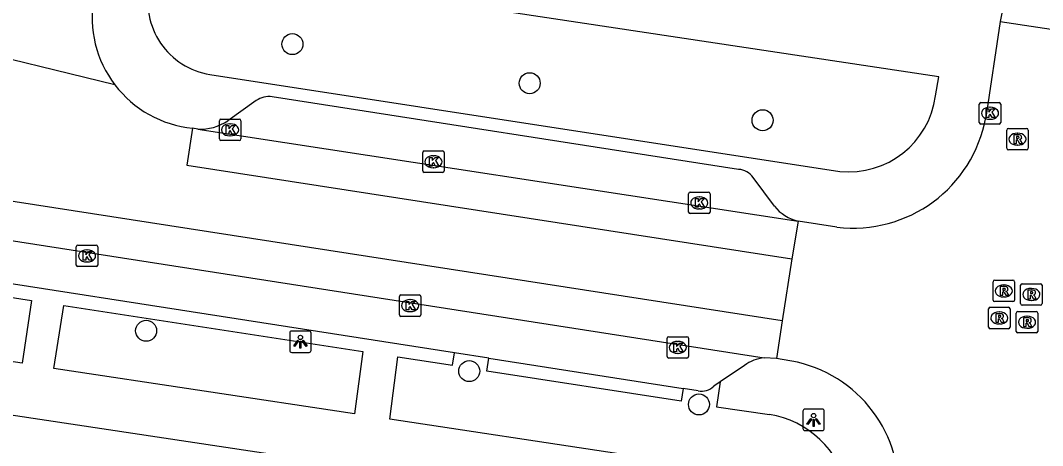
# Model space of a CAD drawing. Extents: x 163010 to 163853, y 382793 to 383982.
# Drawn here: x 163496.42 to 163544.09, y 383210.78 to 383230.59 of the extents above; entities that cross this region are included whole.
import ezdxf

# ---------------------------------------------------------------- set-up
doc = ezdxf.new("R2010")
doc.units = 0
for name, color, linetype in [('IMGEO_Boom', 7, 'Continuous'), ('IMGEO_Kolk', 7, 'Continuous'), ('IMGEO_Lichtpunt', 7, 'Continuous'), ('IMGEO_Parkeervlak_open', 7, 'Continuous'), ('IMGEO_Rijbaan_lokaal_gesloten', 7, 'Continuous'), ('IMGEO_Rijbaan_lokaal_open', 7, 'Continuous'), ('IMGEO_Rioolput', 7, 'Continuous'), ('IMGEO_Voetpad_open', 7, 'Continuous')]:
    doc.layers.add(name, color=color, linetype=linetype)

msp = doc.modelspace()

# ---------------------------------------------------------------- linework, layer by layer
at = {"layer": 'IMGEO_Boom'}
for centre in [(163509.104, 383229.49), (163520.17, 383227.667), (163531.033, 383225.941), (163502.282, 383216.128), (163517.35, 383214.246), (163528.064, 383212.694)]:
    msp.add_circle(centre, 0.489, dxfattribs=at)
at = {"layer": 'IMGEO_Kolk'}
for p, q in [((163541.139, 383225.841), (163541.139, 383226.693)), ((163541.214, 383226.767), (163542.066, 383226.767)), ((163542.14, 383226.693), (163542.14, 383225.841)), ((163541.627, 383226.547), (163541.652, 383226.547)), ((163505.697, 383225.069), (163505.697, 383225.921)), ((163505.772, 383225.995), (163506.624, 383225.995)), ((163506.185, 383225.775), (163506.21, 383225.775)), ((163506.698, 383225.921), (163506.698, 383225.069)), ((163542.066, 383225.767), (163541.214, 383225.767)), ((163541.65, 383225.987), (163541.625, 383225.987)), ((163506.208, 383225.215), (163506.183, 383225.215)), ((163506.624, 383224.995), (163505.772, 383224.995)), ((163515.181, 383223.583), (163515.181, 383224.435)), ((163515.256, 383224.509), (163516.108, 383224.509)), ((163515.669, 383224.289), (163515.694, 383224.289)), ((163516.182, 383224.435), (163516.182, 383223.583)), ((163515.692, 383223.729), (163515.667, 383223.729)), ((163516.108, 383223.509), (163515.256, 383223.509)), ((163527.579, 383221.663), (163527.579, 383222.515)), ((163527.654, 383222.589), (163528.506, 383222.589)), ((163528.067, 383222.369), (163528.092, 383222.369)), ((163528.58, 383222.515), (163528.58, 383221.663)), ((163528.09, 383221.809), (163528.065, 383221.809)), ((163528.506, 383221.589), (163527.654, 383221.589)), ((163499.024, 383219.193), (163499.024, 383220.045)), ((163499.099, 383220.119), (163499.951, 383220.119)), ((163499.512, 383219.899), (163499.537, 383219.899)), ((163500.025, 383220.045), (163500.025, 383219.193)), ((163499.951, 383219.119), (163499.099, 383219.119)), ((163499.535, 383219.339), (163499.51, 383219.339)), ((163514.092, 383216.874), (163514.092, 383217.726)), ((163514.167, 383217.8), (163515.019, 383217.8)), ((163514.58, 383217.58), (163514.605, 383217.58)), ((163515.093, 383217.726), (163515.093, 383216.874)), ((163515.019, 383216.8), (163514.167, 383216.8)), ((163514.603, 383217.02), (163514.578, 383217.02)), ((163526.578, 383214.927), (163526.578, 383215.779)), ((163526.653, 383215.853), (163527.505, 383215.853)), ((163527.066, 383215.633), (163527.091, 383215.633)), ((163527.579, 383215.779), (163527.579, 383214.927)), ((163527.505, 383214.853), (163526.653, 383214.853)), ((163527.089, 383215.073), (163527.064, 383215.073))]:
    msp.add_line(p, q, dxfattribs=at)
for points in [[(163541.139, 383225.841), (163541.139, 383226.693)], [(163541.214, 383226.767), (163542.066, 383226.767)], [(163542.14, 383226.693), (163542.14, 383225.841)], [(163541.46, 383226.467), (163541.583, 383226.467), (163541.583, 383226.316), (163541.713, 383226.467), (163541.877, 383226.467), (163541.731, 383226.316), (163541.884, 383226.067), (163541.732, 383226.067), (163541.647, 383226.231), (163541.583, 383226.164), (163541.583, 383226.067), (163541.46, 383226.067), (163541.46, 383226.467)], [(163505.697, 383225.069), (163505.697, 383225.921)], [(163505.772, 383225.995), (163506.624, 383225.995)], [(163506.018, 383225.695), (163506.141, 383225.695), (163506.141, 383225.544), (163506.271, 383225.695), (163506.435, 383225.695), (163506.289, 383225.544), (163506.442, 383225.295), (163506.29, 383225.295), (163506.205, 383225.459), (163506.141, 383225.392), (163506.141, 383225.295), (163506.018, 383225.295), (163506.018, 383225.695)], [(163506.698, 383225.921), (163506.698, 383225.069)], [(163542.066, 383225.767), (163541.214, 383225.767)], [(163506.624, 383224.995), (163505.772, 383224.995)], [(163515.181, 383223.583), (163515.181, 383224.435)], [(163515.256, 383224.509), (163516.108, 383224.509)], [(163515.502, 383224.209), (163515.625, 383224.209), (163515.625, 383224.058), (163515.755, 383224.209), (163515.919, 383224.209), (163515.773, 383224.058), (163515.926, 383223.809), (163515.774, 383223.809), (163515.689, 383223.973), (163515.625, 383223.906), (163515.625, 383223.809), (163515.502, 383223.809), (163515.502, 383224.209)], [(163516.182, 383224.435), (163516.182, 383223.583)], [(163516.108, 383223.509), (163515.256, 383223.509)], [(163527.579, 383221.663), (163527.579, 383222.515)], [(163527.654, 383222.589), (163528.506, 383222.589)], [(163527.9, 383222.289), (163528.023, 383222.289), (163528.023, 383222.138), (163528.153, 383222.289), (163528.317, 383222.289), (163528.171, 383222.138), (163528.324, 383221.889), (163528.172, 383221.889), (163528.087, 383222.053), (163528.023, 383221.986), (163528.023, 383221.889), (163527.9, 383221.889), (163527.9, 383222.289)], [(163528.58, 383222.515), (163528.58, 383221.663)], [(163528.506, 383221.589), (163527.654, 383221.589)], [(163499.024, 383219.193), (163499.024, 383220.045)], [(163499.099, 383220.119), (163499.951, 383220.119)], [(163500.025, 383220.045), (163500.025, 383219.193)], [(163499.345, 383219.819), (163499.468, 383219.819), (163499.468, 383219.668), (163499.598, 383219.819), (163499.762, 383219.819), (163499.616, 383219.668), (163499.769, 383219.419), (163499.617, 383219.419), (163499.532, 383219.583), (163499.468, 383219.516), (163499.468, 383219.419), (163499.345, 383219.419), (163499.345, 383219.819)], [(163499.951, 383219.119), (163499.099, 383219.119)], [(163514.092, 383216.874), (163514.092, 383217.726)], [(163514.167, 383217.8), (163515.019, 383217.8)], [(163515.093, 383217.726), (163515.093, 383216.874)], [(163514.413, 383217.5), (163514.536, 383217.5), (163514.536, 383217.349), (163514.666, 383217.5), (163514.83, 383217.5), (163514.684, 383217.349), (163514.837, 383217.1), (163514.685, 383217.1), (163514.6, 383217.264), (163514.536, 383217.197), (163514.536, 383217.1), (163514.413, 383217.1), (163514.413, 383217.5)], [(163515.019, 383216.8), (163514.167, 383216.8)], [(163526.578, 383214.927), (163526.578, 383215.779)], [(163526.653, 383215.853), (163527.505, 383215.853)], [(163527.579, 383215.779), (163527.579, 383214.927)], [(163526.899, 383215.553), (163527.022, 383215.553), (163527.022, 383215.402), (163527.152, 383215.553), (163527.316, 383215.553), (163527.17, 383215.402), (163527.323, 383215.153), (163527.171, 383215.153), (163527.086, 383215.317), (163527.022, 383215.25), (163527.022, 383215.153), (163526.899, 383215.153), (163526.899, 383215.553)], [(163527.505, 383214.853), (163526.653, 383214.853)]]:
    msp.add_lwpolyline(points, dxfattribs=at)
for centre, start, end in [((163541.216, 383226.691), 91.552, 178.448), ((163541.216, 383226.691), 91.552, 178.448), ((163542.064, 383226.691), 1.552, 88.448), ((163542.064, 383226.691), 1.552, 88.448), ((163505.774, 383225.919), 91.552, 178.448), ((163505.774, 383225.919), 91.552, 178.448), ((163506.622, 383225.919), 1.552, 88.448), ((163506.622, 383225.919), 1.552, 88.448), ((163541.216, 383225.843), 181.552, 268.448), ((163541.216, 383225.843), 181.552, 268.448), ((163542.064, 383225.843), 271.552, 358.448), ((163542.064, 383225.843), 271.552, 358.448), ((163505.774, 383225.071), 181.552, 268.448), ((163505.774, 383225.071), 181.552, 268.448), ((163506.622, 383225.071), 271.552, 358.448), ((163506.622, 383225.071), 271.552, 358.448), ((163515.258, 383224.433), 91.552, 178.448), ((163515.258, 383224.433), 91.552, 178.448), ((163516.106, 383224.433), 1.552, 88.448), ((163516.106, 383224.433), 1.552, 88.448), ((163515.258, 383223.585), 181.552, 268.448), ((163515.258, 383223.585), 181.552, 268.448), ((163516.106, 383223.585), 271.552, 358.448), ((163516.106, 383223.585), 271.552, 358.448), ((163527.656, 383222.513), 91.552, 178.448), ((163527.656, 383222.513), 91.552, 178.448), ((163528.504, 383222.513), 1.552, 88.448), ((163528.504, 383222.513), 1.552, 88.448), ((163527.656, 383221.665), 181.552, 268.448), ((163527.656, 383221.665), 181.552, 268.448), ((163528.504, 383221.665), 271.552, 358.448), ((163528.504, 383221.665), 271.552, 358.448), ((163499.101, 383220.043), 91.552, 178.448), ((163499.101, 383220.043), 91.552, 178.448), ((163499.949, 383220.043), 1.552, 88.448), ((163499.949, 383220.043), 1.552, 88.448), ((163499.101, 383219.195), 181.552, 268.448), ((163499.101, 383219.195), 181.552, 268.448), ((163499.949, 383219.195), 271.552, 358.448), ((163499.949, 383219.195), 271.552, 358.448), ((163514.169, 383217.724), 91.552, 178.448), ((163514.169, 383217.724), 91.552, 178.448), ((163515.017, 383217.724), 1.552, 88.448), ((163515.017, 383217.724), 1.552, 88.448), ((163514.169, 383216.876), 181.552, 268.448), ((163514.169, 383216.876), 181.552, 268.448), ((163515.017, 383216.876), 271.552, 358.448), ((163515.017, 383216.876), 271.552, 358.448), ((163526.655, 383215.777), 91.552, 178.448), ((163526.655, 383215.777), 91.552, 178.448), ((163527.503, 383215.777), 1.552, 88.448), ((163527.503, 383215.777), 1.552, 88.448), ((163526.655, 383214.929), 181.552, 268.448), ((163526.655, 383214.929), 181.552, 268.448), ((163527.503, 383214.929), 271.552, 358.448), ((163527.503, 383214.929), 271.552, 358.448)]:
    msp.add_arc(centre, 0.0765, start, end, dxfattribs=at)
for centre, major_axis, ratio, start_param, end_param in [((163541.626, 383226.267), (-0.387, 0.002), 0.722429, 4.712389, 7.853982), ((163541.651, 383226.267), (-0.39, 0.002), 0.717154, 1.570796, 4.712389), ((163506.184, 383225.495), (-0.387, 0.002), 0.722429, 4.712389, 7.853982), ((163506.209, 383225.495), (-0.39, 0.002), 0.717154, 1.570796, 4.712389), ((163515.668, 383224.009), (-0.387, 0.002), 0.722429, 4.712389, 7.853982), ((163515.693, 383224.009), (-0.39, 0.002), 0.717154, 1.570796, 4.712389), ((163528.066, 383222.089), (-0.387, 0.002), 0.722429, 4.712389, 7.853982), ((163528.091, 383222.089), (-0.39, 0.002), 0.717154, 1.570796, 4.712389), ((163499.511, 383219.619), (-0.387, 0.002), 0.722429, 4.712389, 7.853982), ((163499.536, 383219.619), (-0.39, 0.002), 0.717154, 1.570796, 4.712389), ((163514.579, 383217.3), (-0.387, 0.002), 0.722429, 4.712389, 7.853982), ((163514.604, 383217.3), (-0.39, 0.002), 0.717154, 1.570796, 4.712389), ((163527.065, 383215.353), (-0.387, 0.002), 0.722429, 4.712389, 7.853982), ((163527.09, 383215.353), (-0.39, 0.002), 0.717154, 1.570796, 4.712389)]:
    msp.add_ellipse(centre, major_axis=major_axis, ratio=ratio, start_param=start_param, end_param=end_param, dxfattribs=at)
at = {"layer": 'IMGEO_Lichtpunt'}
for p, q in [((163509.881, 383216.116), (163509.073, 383216.116)), ((163509.881, 383216.116), (163509.073, 383216.116)), ((163508.979, 383216.021), (163508.979, 383215.214)), ((163508.979, 383216.021), (163508.979, 383215.214)), ((163509.975, 383215.214), (163509.975, 383216.021)), ((163509.975, 383215.214), (163509.975, 383216.021)), ((163509.073, 383215.12), (163509.881, 383215.12)), ((163509.073, 383215.12), (163509.881, 383215.12)), ((163532.913, 383212.379), (163532.913, 383211.572)), ((163532.913, 383212.379), (163532.913, 383211.572)), ((163533.815, 383212.474), (163533.007, 383212.474)), ((163533.815, 383212.474), (163533.007, 383212.474)), ((163533.909, 383211.572), (163533.909, 383212.379)), ((163533.909, 383211.572), (163533.909, 383212.379)), ((163533.007, 383211.478), (163533.815, 383211.478)), ((163533.007, 383211.478), (163533.815, 383211.478))]:
    msp.add_line(p, q, dxfattribs=at)
for points in [[(163509.353, 383215.685), (163509.392, 383215.657), (163509.204, 383215.395), (163509.166, 383215.422), (163509.353, 383215.685)], [(163509.455, 383215.637), (163509.502, 383215.637), (163509.502, 383215.315), (163509.455, 383215.315), (163509.455, 383215.637)], [(163509.565, 383215.657), (163509.603, 383215.684), (163509.79, 383215.422), (163509.751, 383215.394), (163509.565, 383215.657)], [(163533.287, 383212.043), (163533.326, 383212.015), (163533.138, 383211.753), (163533.1, 383211.78), (163533.287, 383212.043)], [(163533.389, 383211.995), (163533.436, 383211.995), (163533.436, 383211.673), (163533.389, 383211.673), (163533.389, 383211.995)], [(163533.499, 383212.015), (163533.537, 383212.042), (163533.724, 383211.78), (163533.685, 383211.752), (163533.499, 383212.015)]]:
    msp.add_lwpolyline(points, dxfattribs=at)
for centre in [(163509.478, 383215.819), (163533.412, 383212.177)]:
    msp.add_circle(centre, 0.0994, dxfattribs=at)
for centre, start, end in [((163509.073, 383216.021), 90, 180), ((163509.073, 383216.021), 90, 180), ((163509.881, 383216.021), 0, 90), ((163509.881, 383216.021), 0, 90), ((163509.073, 383215.214), 180, 270), ((163509.073, 383215.214), 180, 270), ((163509.881, 383215.214), 270, 0), ((163509.881, 383215.214), 270, 360), ((163533.007, 383212.379), 90, 180), ((163533.007, 383212.379), 90, 180), ((163533.815, 383212.379), 0, 90), ((163533.815, 383212.379), 0, 90), ((163533.007, 383211.572), 180, 270), ((163533.007, 383211.572), 180, 270), ((163533.815, 383211.572), 270, 0), ((163533.815, 383211.572), 270, 360)]:
    msp.add_arc(centre, 0.0946, start, end, dxfattribs=at)
at = {"layer": 'IMGEO_Parkeervlak_open'}
for points in [[(163518.263, 383214.846), (163516.661, 383215.095)], [(163529.056, 383213.741), (163528.764, 383213.542)], [(163528.023, 383213.326), (163527.329, 383213.434)]]:
    msp.add_lwpolyline(points, dxfattribs=at)
msp.add_arc((163528.174, 383214.188), 0.875, 260.0813, 312.4213, dxfattribs=at)
at = {"layer": 'IMGEO_Rijbaan_lokaal_gesloten'}
for points in [[(163531.952, 383216.59), (163373.816, 383241.125)], [(163419.272, 383232.3), (163531.103, 383214.862)], [(163504.443, 383225.568), (163504.18, 383223.852), (163532.4, 383219.478)], [(163504.69, 383225.528), (163504.443, 383225.568)], [(163504.69, 383225.528), (163532.691, 383221.237)], [(163531.679, 383214.839), (163531.103, 383214.862)]]:
    msp.add_lwpolyline(points, dxfattribs=at)
at = {"layer": 'IMGEO_Rijbaan_lokaal_open'}
for points in [[(163542.114, 383230.548), (163541.442, 383226.077)], [(163542.114, 383230.548), (163545.619, 383230.024), (163544.84, 383224.686)], [(163500.825, 383227.593), (163493.167, 383229.461)], [(163532.691, 383221.237), (163532.4, 383219.478)], [(163534.496, 383220.964), (163532.691, 383221.237)], [(163532.4, 383219.478), (163531.952, 383216.59)], [(163531.952, 383216.59), (163531.679, 383214.839)], [(163532.657, 383214.661), (163531.679, 383214.839)]]:
    msp.add_lwpolyline(points, dxfattribs=at)
for centre, radius, start, end in [((163504.967, 383230.749), 5.207, 170.3802, 217.3035), ((163504.968, 383230.751), 5.21, 217.3155, 264.2129), ((163535.264, 383227.195), 6.278, 262.9725, 349.7416), ((163531.296, 383208.727), 6.088, 351.4482, 77.0803)]:
    msp.add_arc(centre, radius, start, end, dxfattribs=at)
at = {"layer": 'IMGEO_Rioolput'}
for p, q in [((163542.419, 383224.635), (163542.419, 383225.487)), ((163542.494, 383225.561), (163543.346, 383225.561)), ((163542.907, 383225.341), (163542.932, 383225.341)), ((163543.42, 383225.487), (163543.42, 383224.635)), ((163542.93, 383224.781), (163542.905, 383224.781)), ((163543.346, 383224.561), (163542.494, 383224.561)), ((163541.857, 383218.487), (163542.709, 383218.487)), ((163541.782, 383217.561), (163541.782, 383218.413)), ((163542.27, 383218.267), (163542.295, 383218.267)), ((163542.783, 383218.413), (163542.783, 383217.561)), ((163543.066, 383217.395), (163543.066, 383218.247)), ((163543.141, 383218.321), (163543.993, 383218.321)), ((163543.554, 383218.101), (163543.579, 383218.101)), ((163544.067, 383218.247), (163544.067, 383217.395)), ((163542.293, 383217.707), (163542.268, 383217.707)), ((163543.577, 383217.541), (163543.552, 383217.541)), ((163541.572, 383216.299), (163541.572, 383217.151)), ((163541.647, 383217.225), (163542.499, 383217.225)), ((163542.709, 383217.487), (163541.857, 383217.487)), ((163542.573, 383217.151), (163542.573, 383216.299)), ((163543.993, 383217.321), (163543.141, 383217.321)), ((163542.06, 383217.005), (163542.085, 383217.005)), ((163542.866, 383216.101), (163542.866, 383216.953)), ((163542.941, 383217.027), (163543.793, 383217.027)), ((163543.354, 383216.807), (163543.379, 383216.807)), ((163543.867, 383216.953), (163543.867, 383216.101)), ((163542.499, 383216.225), (163541.647, 383216.225)), ((163542.083, 383216.445), (163542.058, 383216.445)), ((163543.377, 383216.247), (163543.352, 383216.247)), ((163543.793, 383216.027), (163542.941, 383216.027))]:
    msp.add_line(p, q, dxfattribs=at)
for points in [[(163542.419, 383224.635), (163542.419, 383225.487)], [(163542.494, 383225.561), (163543.346, 383225.561)], [(163543.008, 383225.259), (163542.756, 383225.261), (163542.756, 383224.861)], [(163542.934, 383225.18), (163542.88, 383225.18), (163542.88, 383225.099)], [(163543.42, 383225.487), (163543.42, 383224.635)], [(163542.756, 383224.861), (163542.88, 383224.861), (163542.88, 383225.023), (163542.891, 383225.023)], [(163542.88, 383225.099), (163542.932, 383225.099)], [(163542.938, 383224.994), (163543.009, 383224.861), (163543.149, 383224.861), (163543.084, 383224.987)], [(163543.346, 383224.561), (163542.494, 383224.561)], [(163541.857, 383218.487), (163542.709, 383218.487)], [(163541.782, 383217.561), (163541.782, 383218.413)], [(163542.371, 383218.185), (163542.119, 383218.187), (163542.119, 383217.787)], [(163542.297, 383218.106), (163542.243, 383218.106), (163542.243, 383218.025)], [(163542.243, 383218.025), (163542.295, 383218.025)], [(163542.783, 383218.413), (163542.783, 383217.561)], [(163543.066, 383217.395), (163543.066, 383218.247)], [(163543.141, 383218.321), (163543.993, 383218.321)], [(163543.655, 383218.019), (163543.403, 383218.021), (163543.403, 383217.621)], [(163544.067, 383218.247), (163544.067, 383217.395)], [(163542.119, 383217.787), (163542.243, 383217.787), (163542.243, 383217.949), (163542.254, 383217.949)], [(163542.301, 383217.92), (163542.372, 383217.787), (163542.512, 383217.787), (163542.447, 383217.913)], [(163543.403, 383217.621), (163543.527, 383217.621), (163543.527, 383217.783), (163543.538, 383217.783)], [(163543.581, 383217.94), (163543.527, 383217.94), (163543.527, 383217.859)], [(163543.527, 383217.859), (163543.579, 383217.859)], [(163543.585, 383217.754), (163543.656, 383217.621), (163543.796, 383217.621), (163543.731, 383217.747)], [(163541.572, 383216.299), (163541.572, 383217.151)], [(163541.647, 383217.225), (163542.499, 383217.225)], [(163542.709, 383217.487), (163541.857, 383217.487)], [(163542.573, 383217.151), (163542.573, 383216.299)], [(163543.993, 383217.321), (163543.141, 383217.321)], [(163542.161, 383216.923), (163541.909, 383216.925), (163541.909, 383216.525)], [(163541.909, 383216.525), (163542.033, 383216.525), (163542.033, 383216.687), (163542.044, 383216.687)], [(163542.087, 383216.844), (163542.033, 383216.844), (163542.033, 383216.763)], [(163542.033, 383216.763), (163542.085, 383216.763)], [(163542.091, 383216.658), (163542.162, 383216.525), (163542.302, 383216.525), (163542.237, 383216.651)], [(163542.866, 383216.101), (163542.866, 383216.953)], [(163542.941, 383217.027), (163543.793, 383217.027)], [(163543.455, 383216.725), (163543.203, 383216.727), (163543.203, 383216.327)], [(163543.381, 383216.646), (163543.327, 383216.646), (163543.327, 383216.565)], [(163543.327, 383216.565), (163543.379, 383216.565)], [(163543.867, 383216.953), (163543.867, 383216.101)], [(163542.499, 383216.225), (163541.647, 383216.225)], [(163543.203, 383216.327), (163543.327, 383216.327), (163543.327, 383216.489), (163543.338, 383216.489)], [(163543.385, 383216.46), (163543.456, 383216.327), (163543.596, 383216.327), (163543.531, 383216.453)], [(163543.793, 383216.027), (163542.941, 383216.027)]]:
    msp.add_lwpolyline(points, dxfattribs=at)
for centre, radius, start, end in [((163542.496, 383225.485), 0.0765, 91.552, 178.448), ((163542.496, 383225.485), 0.0765, 91.552, 178.448), ((163542.94, 383225.084), 0.0964, 77.0061, 93.1865), ((163542.954, 383225.141), 0.0378, 276.6634, 79.6772), ((163543.007, 383225.149), 0.109, 350.3612, 89.416), ((163543.344, 383225.485), 0.0765, 1.552, 88.448), ((163543.344, 383225.485), 0.0765, 1.552, 88.448), ((163542.89, 383224.97), 0.0533, 26.0293, 88.6989), ((163542.916, 383225.288), 0.19, 274.7715, 282.9687), ((163543.005, 383225.149), 0.112, 277.5842, 350.9817), ((163542.989, 383224.934), 0.108, 29.5134, 73.7905), ((163542.496, 383224.637), 0.0765, 181.552, 268.448), ((163542.496, 383224.637), 0.0765, 181.552, 268.448), ((163543.344, 383224.637), 0.0765, 271.552, 358.448), ((163543.344, 383224.637), 0.0765, 271.552, 358.448), ((163541.859, 383218.411), 0.0765, 91.552, 178.448), ((163541.859, 383218.411), 0.0765, 91.552, 178.448), ((163542.707, 383218.411), 0.0765, 1.552, 88.448), ((163542.707, 383218.411), 0.0765, 1.552, 88.448), ((163542.279, 383218.214), 0.19, 274.7715, 282.9687), ((163542.303, 383218.01), 0.0964, 77.0061, 93.1865), ((163542.317, 383218.067), 0.0378, 276.6634, 79.6772), ((163542.37, 383218.075), 0.109, 350.3612, 89.416), ((163542.368, 383218.075), 0.112, 277.5842, 350.9817), ((163543.143, 383218.245), 0.0765, 91.552, 178.448), ((163543.143, 383218.245), 0.0765, 91.552, 178.448), ((163543.654, 383217.909), 0.109, 350.3612, 89.416), ((163543.991, 383218.245), 0.0765, 1.552, 88.448), ((163543.991, 383218.245), 0.0765, 1.552, 88.448), ((163541.859, 383217.563), 0.0765, 181.552, 268.448), ((163541.859, 383217.563), 0.0765, 181.552, 268.448), ((163542.253, 383217.896), 0.0533, 26.0293, 88.6989), ((163542.352, 383217.86), 0.108, 29.5134, 73.7905), ((163542.707, 383217.563), 0.0765, 271.552, 358.448), ((163542.707, 383217.563), 0.0765, 271.552, 358.448), ((163543.537, 383217.73), 0.0533, 26.0293, 88.6989), ((163543.563, 383218.048), 0.19, 274.7715, 282.9687), ((163543.587, 383217.844), 0.0964, 77.0061, 93.1865), ((163543.601, 383217.901), 0.0378, 276.6634, 79.6772), ((163543.652, 383217.909), 0.112, 277.5842, 350.9817), ((163543.636, 383217.694), 0.108, 29.5134, 73.7905), ((163541.649, 383217.149), 0.0765, 91.552, 178.448), ((163541.649, 383217.149), 0.0765, 91.552, 178.448), ((163542.497, 383217.149), 0.0765, 1.552, 88.448), ((163542.497, 383217.149), 0.0765, 1.552, 88.448), ((163543.143, 383217.397), 0.0765, 181.552, 268.448), ((163543.143, 383217.397), 0.0765, 181.552, 268.448), ((163543.991, 383217.397), 0.0765, 271.552, 358.448), ((163543.991, 383217.397), 0.0765, 271.552, 358.448), ((163542.043, 383216.634), 0.0533, 26.0293, 88.6989), ((163542.069, 383216.952), 0.19, 274.7715, 282.9687), ((163542.093, 383216.748), 0.0964, 77.0061, 93.1865), ((163542.107, 383216.805), 0.0378, 276.6634, 79.6772), ((163542.16, 383216.813), 0.109, 350.3612, 89.416), ((163542.158, 383216.813), 0.112, 277.5842, 350.9817), ((163542.142, 383216.598), 0.108, 29.5134, 73.7905), ((163542.943, 383216.951), 0.0765, 91.552, 178.448), ((163542.943, 383216.951), 0.0765, 91.552, 178.448), ((163543.363, 383216.754), 0.19, 274.7715, 282.9687), ((163543.387, 383216.55), 0.0964, 77.0061, 93.1865), ((163543.401, 383216.607), 0.0378, 276.6634, 79.6772), ((163543.454, 383216.615), 0.109, 350.3612, 89.416), ((163543.452, 383216.615), 0.112, 277.5842, 350.9817), ((163543.791, 383216.951), 0.0765, 1.552, 88.448), ((163543.791, 383216.951), 0.0765, 1.552, 88.448), ((163541.649, 383216.301), 0.0765, 181.552, 268.448), ((163541.649, 383216.301), 0.0765, 181.552, 268.448), ((163542.497, 383216.301), 0.0765, 271.552, 358.448), ((163542.497, 383216.301), 0.0765, 271.552, 358.448), ((163542.943, 383216.103), 0.0765, 181.552, 268.448), ((163542.943, 383216.103), 0.0765, 181.552, 268.448), ((163543.337, 383216.436), 0.0533, 26.0293, 88.6989), ((163543.436, 383216.4), 0.108, 29.5134, 73.7905), ((163543.791, 383216.103), 0.0765, 271.552, 358.448), ((163543.791, 383216.103), 0.0765, 271.552, 358.448)]:
    msp.add_arc(centre, radius, start, end, dxfattribs=at)
for centre, major_axis, ratio, start_param, end_param in [((163542.906, 383225.061), (-0.387, 0.002), 0.722429, 4.712389, 7.853982), ((163542.931, 383225.061), (-0.39, 0.002), 0.717154, 1.570796, 4.712389), ((163542.269, 383217.987), (-0.387, 0.002), 0.722429, 4.712389, 7.853982), ((163542.294, 383217.987), (-0.39, 0.002), 0.717154, 1.570796, 4.712389), ((163543.553, 383217.821), (-0.387, 0.002), 0.722429, 4.712389, 7.853982), ((163543.578, 383217.821), (-0.39, 0.002), 0.717154, 1.570796, 4.712389), ((163542.059, 383216.725), (-0.387, 0.002), 0.722429, 4.712389, 7.853982), ((163542.084, 383216.725), (-0.39, 0.002), 0.717154, 1.570796, 4.712389), ((163543.353, 383216.527), (-0.387, 0.002), 0.722429, 4.712389, 7.853982), ((163543.378, 383216.527), (-0.39, 0.002), 0.717154, 1.570796, 4.712389)]:
    msp.add_ellipse(centre, major_axis=major_axis, ratio=ratio, start_param=start_param, end_param=end_param, dxfattribs=at)
at = {"layer": 'IMGEO_Voetpad_open'}
for points in [[(163539.102, 383227.073), (163539.256, 383227.969), (163502.683, 383233.487), (163502.435, 383232.216)], [(163542.594, 383232.919), (163542.114, 383230.548)], [(163505.252, 383228.078), (163534.628, 383223.556)], [(163507.42, 383226.857), (163506.088, 383225.922)], [(163529.915, 383223.652), (163508.156, 383227.038)], [(163483.294, 383220.292), (163483.199, 383219.681), (163496.943, 383217.542), (163496.495, 383214.611), (163445.836, 383222.234), (163446.327, 383225.42), (163481.348, 383219.942), (163481.45, 383220.579)], [(163531.582, 383221.938), (163530.586, 383223.267)], [(163516.661, 383215.095), (163483.294, 383220.292)], [(163498.438, 383217.313), (163512.395, 383215.169), (163511.997, 383212.249), (163497.979, 383214.368), (163498.438, 383217.313)], [(163535.001, 383208.772), (163513.647, 383212), (163514.013, 383214.92), (163516.574, 383214.527), (163516.661, 383215.095)], [(163527.329, 383213.434), (163527.232, 383212.854), (163518.171, 383214.246), (163518.263, 383214.846)], [(163518.263, 383214.846), (163527.329, 383213.434)], [(163530.188, 383214.512), (163529.056, 383213.741)], [(163529.056, 383213.741), (163528.879, 383212.584), (163531.348, 383212.229)], [(163491.84, 383212.838), (163511.464, 383209.877), (163513.94, 383209.504), (163529.514, 383207.154)]]:
    msp.add_lwpolyline(points, dxfattribs=at)
for centre, radius, start, end in [((163505.808, 383231.484), 3.451, 167.7618, 260.7294), ((163508.006, 383226.063), 0.987, 81.2315, 126.4009), ((163535.044, 383227.631), 4.096, 264.168, 352.1736), ((163504.812, 383227.772), 2.247, 266.8818, 304.5972), ((163529.887, 383222.826), 0.827, 32.259, 88.0491), ((163533.149, 383223.19), 2.006, 218.6152, 256.7908), ((163531.259, 383213.084), 1.785, 95.004, 126.861), ((163530.624, 383207.805), 4.483, 12.4575, 80.7006)]:
    msp.add_arc(centre, radius, start, end, dxfattribs=at)

doc.saveas('drawing.dxf')
